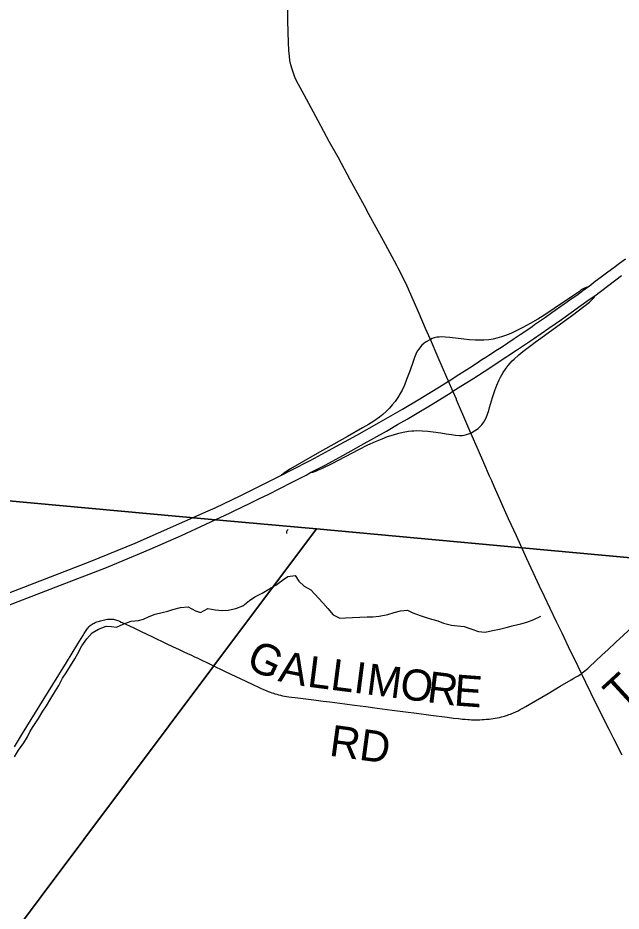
# Model space of a CAD drawing. Extents: x -49 to -8.2, y 9.4 to 23.5.
# Drawn here: x -44.336 to -43.786, y 14.867 to 15.681 of the extents above; entities that cross this region are included whole.
import ezdxf

# ---------------------------------------------------------------- set-up
doc = ezdxf.new("R2010")
doc.units = 0
for name, color, linetype in [('GM_X_Adjacent_County', 7, 'Continuous'), ('GM_X_County_Road', 7, 'Continuous'), ('GM_X_County_Road_Text', 7, 'Continuous'), ('GM_X_Interchange_Ramps', 7, 'Continuous'), ('GM_X_Interstate_Route', 7, 'Continuous'), ('GM_X_Minor_Lake', 7, 'Continuous'), ('GM_X_Minor_River', 7, 'Continuous'), ('GM_X_State_Route', 7, 'Continuous'), ('GM_X_Township', 7, 'Continuous'), ('GM_X_Township_Road', 7, 'Continuous'), ('GM_X_Township_Road_Text', 7, 'Continuous')]:
    doc.layers.add(name, color=color, linetype=linetype)

msp = doc.modelspace()

# ---------------------------------------------------------------- linework, layer by layer
at = {"layer": 'GM_X_Adjacent_County'}
msp.add_lwpolyline([(-46.28954, 15.42735), (-46.27406, 15.42591), (-46.16919, 15.41553), (-45.78121, 15.37701), (-45.51504, 15.35475), (-44.76178, 15.2786), (-44.52941, 15.25783), (-44.16568, 15.22458), (-44.06357, 15.21525), (-43.87916, 15.1984), (-43.71722, 15.18325)], dxfattribs=at)
at = {"layer": 'GM_X_County_Road'}
for points in [[(-44.33883, 15.01661), (-44.33149, 15.02851), (-44.30388, 15.07318), (-44.29148, 15.09326), (-44.28118, 15.11029), (-44.2767, 15.11771), (-44.27546, 15.11973), (-44.27485, 15.12072), (-44.27424, 15.12168), (-44.27365, 15.12256), (-44.27292, 15.12363), (-44.27234, 15.12437), (-44.27172, 15.12516), (-44.27114, 15.12586), (-44.27056, 15.12649), (-44.26987, 15.12713), (-44.26908, 15.12777), (-44.26818, 15.12838), (-44.26715, 15.12896), (-44.26638, 15.12931), (-44.26547, 15.12973), (-44.26469, 15.13005), (-44.26371, 15.13042), (-44.26256, 15.13083), (-44.26153, 15.13116), (-44.26042, 15.13148), (-44.25935, 15.13177), (-44.25812, 15.13206), (-44.25691, 15.13233), (-44.25553, 15.13255), (-44.2542, 15.13278), (-44.25293, 15.1329), (-44.25179, 15.13296), (-44.2508, 15.13296), (-44.24969, 15.13292), (-44.24871, 15.1328), (-44.2478, 15.13263), (-44.24677, 15.13239), (-44.24583, 15.1321), (-44.24479, 15.13171), (-44.24319, 15.13105), (-44.24168, 15.13033), (-44.23933, 15.12928), (-44.23683, 15.12807), (-44.23402, 15.12674), (-44.22953, 15.12459), (-44.22392, 15.12191), (-44.213, 15.11671), (-44.20074, 15.11085), (-44.19477, 15.10804), (-44.18873, 15.10523), (-44.18445, 15.10323), (-44.18101, 15.1016), (-44.17762, 15.10001), (-44.17532, 15.09893)], [(-44.17532, 15.09893), (-44.17173, 15.0972), (-44.1468, 15.08525), (-44.12276, 15.07392), (-44.12025, 15.07273), (-44.11768, 15.07152), (-44.11455, 15.07012), (-44.11184, 15.06889), (-44.10954, 15.0679), (-44.10744, 15.06704), (-44.10576, 15.06638), (-44.10415, 15.06581), (-44.10276, 15.06531), (-44.10148, 15.0649), (-44.09983, 15.06443), (-44.09818, 15.06398), (-44.09634, 15.0635), (-44.0944, 15.06311), (-44.09261, 15.06276), (-44.09084, 15.06248), (-44.0887, 15.06215), (-44.08619, 15.06182), (-44.08311, 15.06145), (-44.07325, 15.06026), (-44.06605, 15.05935), (-44.05752, 15.05826), (-44.05137, 15.05746), (-44.03781, 15.05568), (-44.02886, 15.0545), (-44.01842, 15.05311), (-44.0081, 15.05175), (-43.99437, 15.04998), (-43.98249, 15.04843), (-43.97221, 15.04709), (-43.95911, 15.04546), (-43.94427, 15.04349), (-43.9386, 15.04275), (-43.93416, 15.04217), (-43.9303, 15.04176), (-43.92779, 15.04156), (-43.9256, 15.04139), (-43.92389, 15.04131), (-43.92212, 15.04123), (-43.92042, 15.04118), (-43.91867, 15.04114), (-43.91681, 15.04114), (-43.91456, 15.04119), (-43.91242, 15.04127), (-43.91053, 15.04139), (-43.90835, 15.0416), (-43.90617, 15.04184), (-43.90415, 15.04209), (-43.90246, 15.04234), (-43.90061, 15.04262), (-43.89876, 15.04295), (-43.89671, 15.04336), (-43.89474, 15.04382), (-43.89343, 15.04414), (-43.89207, 15.04451), (-43.88944, 15.04534), (-43.88804, 15.04583), (-43.88661, 15.04636), (-43.88527, 15.0469), (-43.88397, 15.04743), (-43.88187, 15.04838), (-43.87971, 15.04941), (-43.87764, 15.05047), (-43.87525, 15.05175), (-43.87254, 15.05327), (-43.86959, 15.05494), (-43.85223, 15.06525), (-43.84124, 15.07169), (-43.8313, 15.07747), (-43.82878, 15.07896), (-43.82663, 15.08023), (-43.8249, 15.08131), (-43.82351, 15.0822), (-43.82192, 15.08328)]]:
    msp.add_lwpolyline(points, dxfattribs=at)
at = {"layer": 'GM_X_Interchange_Ramps'}
for points in [[(-43.81642, 15.43573), (-43.81773, 15.43533), (-43.81899, 15.43483), (-43.82026, 15.43424), (-43.82202, 15.43316), (-43.82383, 15.43194), (-43.83007, 15.42766), (-43.84667, 15.41628), (-43.85525, 15.41065), (-43.86158, 15.4067), (-43.86855, 15.40262), (-43.87537, 15.39889), (-43.88092, 15.39609), (-43.88629, 15.39363), (-43.8912, 15.39166), (-43.89471, 15.39043), (-43.8992, 15.38917), (-43.90254, 15.38845), (-43.90622, 15.38785), (-43.91086, 15.3874), (-43.9152, 15.38726), (-43.91893, 15.38733), (-43.92389, 15.38765), (-43.92914, 15.3882), (-43.94179, 15.38982), (-43.94612, 15.39021), (-43.94922, 15.39035), (-43.95171, 15.39027), (-43.95387, 15.39), (-43.95616, 15.38943), (-43.95797, 15.38883), (-43.9597, 15.3881)], [(-43.92264, 15.30259), (-43.91929, 15.3046), (-43.91605, 15.30689), (-43.91423, 15.30859), (-43.91278, 15.31021), (-43.9113, 15.3122), (-43.91002, 15.31433), (-43.90889, 15.31654), (-43.90754, 15.32002), (-43.90649, 15.32326), (-43.9057, 15.32595), (-43.90301, 15.33521), (-43.90102, 15.34143), (-43.89919, 15.34638), (-43.89704, 15.35121), (-43.89576, 15.3537), (-43.89327, 15.358), (-43.89061, 15.36182), (-43.88872, 15.36428), (-43.88498, 15.36844), (-43.88324, 15.37021), (-43.87909, 15.37396), (-43.87527, 15.37714), (-43.86811, 15.38263), (-43.8641, 15.38558), (-43.85906, 15.38922), (-43.8409, 15.4023), (-43.83011, 15.41027), (-43.81464, 15.42217), (-43.81154, 15.42498), (-43.81086, 15.42571), (-43.81036, 15.42638), (-43.81005, 15.42697), (-43.80977, 15.42792)], [(-43.9597, 15.3881), (-43.96398, 15.38568), (-43.96572, 15.38439), (-43.96733, 15.38293), (-43.96879, 15.38132), (-43.97027, 15.37933), (-43.97157, 15.37722), (-43.97283, 15.37473), (-43.97416, 15.37158), (-43.9764, 15.36514), (-43.97902, 15.3575), (-43.98129, 15.35139), (-43.98341, 15.34622), (-43.98552, 15.34172), (-43.98713, 15.33872), (-43.98919, 15.33525), (-43.99188, 15.33146), (-43.99439, 15.3283), (-43.99687, 15.32552), (-43.99993, 15.32243), (-44.00294, 15.31975), (-44.00607, 15.31721), (-44.01113, 15.31361), (-44.01613, 15.31049), (-44.02147, 15.30732), (-44.03523, 15.29949), (-44.06297, 15.28394), (-44.08721, 15.27), (-44.08875, 15.26909), (-44.09006, 15.26824), (-44.09227, 15.26665), (-44.09547, 15.26429)], [(-44.06886, 15.26657), (-44.06697, 15.26702), (-44.06586, 15.26735), (-44.06504, 15.2676), (-44.06343, 15.26821), (-44.06158, 15.26899), (-44.0585, 15.27036), (-44.04929, 15.27502), (-44.02503, 15.28765), (-44.01668, 15.29179), (-44.00961, 15.29502), (-44.00359, 15.29753), (-43.99864, 15.29939), (-43.99334, 15.30118), (-43.98855, 15.30253), (-43.98462, 15.30345), (-43.97972, 15.30428), (-43.97663, 15.30462), (-43.97476, 15.30478), (-43.97229, 15.30489), (-43.96701, 15.30484), (-43.96206, 15.30447), (-43.95712, 15.30388), (-43.95006, 15.30278), (-43.94515, 15.30193), (-43.94054, 15.30122), (-43.93684, 15.30077), (-43.93313, 15.30053), (-43.93064, 15.30059), (-43.92879, 15.30079), (-43.92666, 15.30124), (-43.92577, 15.30151), (-43.92264, 15.30259)]]:
    msp.add_lwpolyline(points, dxfattribs=at)
at = {"layer": 'GM_X_Interstate_Route'}
for points in [[(-44.1624, 15.23165), (-44.15605, 15.23459), (-44.14, 15.24208), (-44.13327, 15.24529), (-44.11905, 15.2523), (-44.09547, 15.26429), (-44.08665, 15.26877), (-44.0687, 15.27803), (-44.04513, 15.29062), (-44.02662, 15.30082), (-44.00634, 15.3123), (-43.98508, 15.32456), (-43.9693, 15.33388), (-43.95972, 15.33967), (-43.95126, 15.3449), (-43.9431, 15.35002), (-43.94258, 15.35035), (-43.93369, 15.35604), (-43.92402, 15.36219), (-43.91695, 15.36678), (-43.9126, 15.36966), (-43.90895, 15.37201), (-43.90633, 15.37367), (-43.89832, 15.37898), (-43.89492, 15.38115), (-43.88329, 15.38882), (-43.87766, 15.39268), (-43.87171, 15.39664), (-43.86687, 15.40001), (-43.86457, 15.4016), (-43.86024, 15.40462), (-43.85457, 15.40843), (-43.84876, 15.41257), (-43.83763, 15.42047), (-43.83586, 15.42173), (-43.83133, 15.425), (-43.82624, 15.42855), (-43.82052, 15.43281), (-43.81642, 15.43573), (-43.81496, 15.43677), (-43.80929, 15.44109), (-43.80377, 15.44509), (-43.79786, 15.44962), (-43.79234, 15.45364), (-43.78717, 15.4576), (-43.78172, 15.46172)], [(-43.94083, 15.33974), (-43.93998, 15.34028), (-43.93911, 15.34082), (-43.93418, 15.34388), (-43.92007, 15.35269), (-43.90647, 15.3615), (-43.89784, 15.36719), (-43.88108, 15.37821), (-43.86567, 15.38856), (-43.85162, 15.39828), (-43.84005, 15.40637), (-43.82243, 15.41897), (-43.81479, 15.42449), (-43.80977, 15.42792), (-43.78529, 15.44635)], [(-44.14209, 15.23001), (-44.13862, 15.23164), (-44.12406, 15.23864), (-44.11545, 15.24295), (-44.10707, 15.24705), (-44.09765, 15.25182), (-44.08572, 15.25783), (-44.08268, 15.25939), (-44.073, 15.26435), (-44.06886, 15.26657), (-44.05514, 15.2738), (-44.03957, 15.28223), (-44.02704, 15.28911), (-44.02268, 15.29151), (-43.99969, 15.3045), (-43.99807, 15.30543), (-43.9895, 15.31048), (-43.98091, 15.31548), (-43.97181, 15.32084), (-43.9606, 15.32754), (-43.94707, 15.33579), (-43.94083, 15.33974)], [(-44.90189, 14.9421), (-44.79088, 14.98491), (-44.68248, 15.02677), (-44.67602, 15.02918), (-44.59778, 15.05925), (-44.50155, 15.09641), (-44.46556, 15.11013), (-44.43804, 15.12081), (-44.39919, 15.13574), (-44.26989, 15.18557), (-44.22875, 15.20236), (-44.1624, 15.23165)], [(-44.75007, 14.98936), (-44.71254, 15.00367), (-44.68579, 15.01403), (-44.59606, 15.04875), (-44.55715, 15.06355), (-44.51227, 15.08102), (-44.45104, 15.10441), (-44.42411, 15.11489), (-44.29684, 15.16394), (-44.25513, 15.1801), (-44.21527, 15.19666), (-44.18651, 15.20919), (-44.14209, 15.23001)]]:
    msp.add_lwpolyline(points, dxfattribs=at)
at = {"layer": 'GM_X_Minor_Lake'}
msp.add_lwpolyline([(-44.09046, 15.21094), (-44.09065, 15.21269), (-44.09037, 15.21368), (-44.08932, 15.21456)], dxfattribs=at)
at = {"layer": 'GM_X_Minor_River'}
for points in [[(-44.33902, 15.00748), (-44.33515, 15.01334), (-44.33051, 15.02014), (-44.32703, 15.02562), (-44.3245, 15.03073), (-44.3214, 15.03584), (-44.31695, 15.04245), (-44.31308, 15.04907), (-44.30979, 15.05399), (-44.30573, 15.06041), (-44.30147, 15.06741), (-44.29856, 15.07252), (-44.29506, 15.07895), (-44.29177, 15.08406), (-44.2879, 15.09049), (-44.28403, 15.09673), (-44.28112, 15.10165), (-44.27762, 15.10846), (-44.2728, 15.11488), (-44.26817, 15.12054), (-44.26223, 15.12391), (-44.25535, 15.12651), (-44.25059, 15.12608), (-44.24584, 15.12566), (-44.23914, 15.12864), (-44.23264, 15.13105), (-44.22597, 15.13175), (-44.2212, 15.13285), (-44.21603, 15.13527), (-44.21068, 15.1375), (-44.20438, 15.13897), (-44.19922, 15.14025), (-44.19445, 15.14173), (-44.18757, 15.14356), (-44.18052, 15.14426), (-44.17389, 15.14039), (-44.16915, 15.13902), (-44.16264, 15.14257), (-44.15598, 15.14156), (-44.14932, 15.14092), (-44.14399, 15.14106), (-44.13693, 15.14252), (-44.13081, 15.14513), (-44.12447, 15.14982), (-44.11968, 15.15339), (-44.11298, 15.15675), (-44.10704, 15.16031), (-44.10052, 15.16405), (-44.09458, 15.16856), (-44.08978, 15.17194), (-44.08311, 15.17283), (-44.07954, 15.16766), (-44.07464, 15.16305), (-44.06857, 15.15976), (-44.05765, 15.14787), (-44.05314, 15.1425), (-44.04824, 15.13675), (-44.04237, 15.13384), (-44.03703, 15.13417), (-44.03055, 15.13449), (-44.02408, 15.13462), (-44.01722, 15.13493), (-44.01208, 15.13508), (-44.00635, 15.13578), (-43.99853, 15.13723), (-43.9928, 15.13889), (-43.98688, 15.14055), (-43.9804, 15.14125), (-43.97566, 15.13873), (-43.96902, 15.1362), (-43.96428, 15.13463), (-43.95858, 15.13306), (-43.95289, 15.13129), (-43.94758, 15.12934), (-43.94036, 15.12737), (-43.93503, 15.12675), (-43.92895, 15.12612), (-43.92268, 15.12397)], [(-43.92268, 15.12397), (-43.91566, 15.12162), (-43.90957, 15.12119), (-43.90289, 15.12265), (-43.89678, 15.12373), (-43.89068, 15.1252), (-43.88399, 15.12703), (-43.87712, 15.12868), (-43.87177, 15.13015), (-43.86527, 15.13257), (-43.85896, 15.13574)]]:
    msp.add_lwpolyline(points, dxfattribs=at)
at = {"layer": 'GM_X_State_Route'}
for points in [[(-43.99038, 15.45539), (-44.00068, 15.47469), (-44.00915, 15.49025), (-44.01538, 15.50172), (-44.01978, 15.50993), (-44.02599, 15.52141), (-44.03271, 15.53367), (-44.04355, 15.55362), (-44.05156, 15.56811), (-44.06189, 15.58737), (-44.06852, 15.59942), (-44.07486, 15.61105), (-44.07853, 15.61786), (-44.08132, 15.62321), (-44.08327, 15.62742), (-44.08462, 15.63086), (-44.08585, 15.63468), (-44.08687, 15.63856), (-44.08768, 15.64249), (-44.08826, 15.64646), (-44.08873, 15.65169), (-44.08913, 15.65881), (-44.08941, 15.66843), (-44.08953, 15.67907), (-44.08966, 15.69608)], [(-43.93571, 15.33297), (-43.93596, 15.33355), (-43.93911, 15.34082), (-43.9431, 15.35002), (-43.94456, 15.35337), (-43.95241, 15.37145), (-43.9597, 15.3881), (-43.96413, 15.39816), (-43.96999, 15.41187), (-43.97532, 15.42413), (-43.98097, 15.43659), (-43.98486, 15.44473), (-43.98912, 15.45303), (-43.99038, 15.45539)], [(-43.90374, 15.25903), (-43.90562, 15.26327), (-43.91089, 15.27563), (-43.9157, 15.28669), (-43.92264, 15.30259), (-43.92548, 15.3091), (-43.93571, 15.33297)], [(-43.88113, 15.20892), (-43.88831, 15.22448), (-43.9015, 15.25398), (-43.90374, 15.25903)], [(-43.78475, 15.00897), (-43.79247, 15.02386), (-43.79669, 15.03217), (-43.80883, 15.05631), (-43.81794, 15.07502), (-43.82192, 15.08328), (-43.82804, 15.09602), (-43.83183, 15.10385), (-43.83959, 15.12009), (-43.84457, 15.13044), (-43.85034, 15.1425), (-43.85571, 15.1537), (-43.8601, 15.16296), (-43.86557, 15.17479), (-43.87168, 15.18806), (-43.88113, 15.20892)]]:
    msp.add_lwpolyline(points, dxfattribs=at)
at = {"layer": 'GM_X_Township'}
for points in [[(-43.71722, 15.18325), (-43.87916, 15.1984), (-44.06357, 15.21525), (-44.16568, 15.22458), (-44.52941, 15.25783), (-44.76178, 15.2786), (-45.51504, 15.35475), (-45.78121, 15.37701), (-46.16919, 15.41553), (-46.12789, 16.02951), (-46.09848, 16.46651), (-46.04007, 16.96971), (-46.00808, 17.24521), (-45.75383, 17.22725), (-45.26756, 17.19288), (-44.90793, 17.16748), (-44.90785, 17.16872), (-44.88623, 17.44008), (-44.88572, 17.44739), (-44.35121, 17.40327), (-44.11998, 17.3857), (-43.53715, 17.34141)], [(-44.82058, 14.20392), (-44.15889, 15.08792), (-44.06357, 15.21525), (-44.16568, 15.22458), (-44.52941, 15.25783), (-44.76178, 15.2786), (-45.51504, 15.35475), (-45.78121, 15.37701), (-46.16919, 15.41553), (-46.27406, 15.42591), (-46.28954, 15.42735)], [(-41.67592, 14.20392), (-41.43687, 14.34133), (-41.42313, 14.35354), (-41.3209, 14.4444), (-41.20782, 14.51203), (-40.95249, 14.66474), (-40.84189, 14.72808), (-40.73472, 14.80979), (-40.65011, 14.89497), (-40.85025, 14.91381), (-41.04989, 14.93259), (-41.35642, 14.96138), (-41.42871, 14.96816), (-42.34431, 15.05466), (-42.5793, 15.07686), (-42.63454, 15.08208), (-43.16797, 15.13183), (-43.34335, 15.14825), (-43.71722, 15.18325), (-43.87916, 15.1984), (-44.06357, 15.21525), (-44.15889, 15.08792), (-44.82058, 14.20392)]]:
    msp.add_lwpolyline(points, dxfattribs=at)
at = {"layer": 'GM_X_Township_Road'}
msp.add_lwpolyline([(-43.82192, 15.08328), (-43.82119, 15.08387), (-43.82004, 15.08477), (-43.81875, 15.08581), (-43.81724, 15.08711), (-43.81617, 15.08806), (-43.81501, 15.08907), (-43.80298, 15.1003), (-43.79797, 15.10495), (-43.79049, 15.11193), (-43.78364, 15.11824), (-43.77493, 15.1262), (-43.76786, 15.13274), (-43.75969, 15.14035), (-43.75652, 15.14333), (-43.74359, 15.15541), (-43.72496, 15.17276), (-43.70159, 15.1944)], dxfattribs=at)

# ---------------------------------------------------------------- texts
at = {"layer": 'GM_X_County_Road_Text'}
for s, height, rotation, p in [('G', 0.02841, 335.06916, (-44.12906, 15.08939)), ('A', 0.02841, 348.92836, (-44.09927, 15.07654)), ('L', 0.02841, 352.76901, (-44.07268, 15.07141)), ('L', 0.02841, 352.63419, (-44.05162, 15.06873)), ('I', 0.02841, 352.64664, (-44.03054, 15.06601)), ('M', 0.02841, 352.63723, (-44.01897, 15.06452)), ('O', 0.02841, 352.63597, (-43.98839, 15.06056)), ('R', 0.02841, 352.74247, (-43.96354, 15.05735)), ('E', 0.02841, 355.80831, (-43.93874, 15.05424)), ('RD', 0.028409, 352.28133, (-44.05267, 15.0085))]:
    msp.add_text(s, height=height, rotation=rotation, dxfattribs=at).set_placement(p)
at = {"layer": 'GM_X_Township_Road_Text'}
msp.add_text('T-233', height=0.028409, rotation=42.64864, dxfattribs=at).set_placement((-43.78523, 15.0494))

doc.saveas('drawing.dxf')
